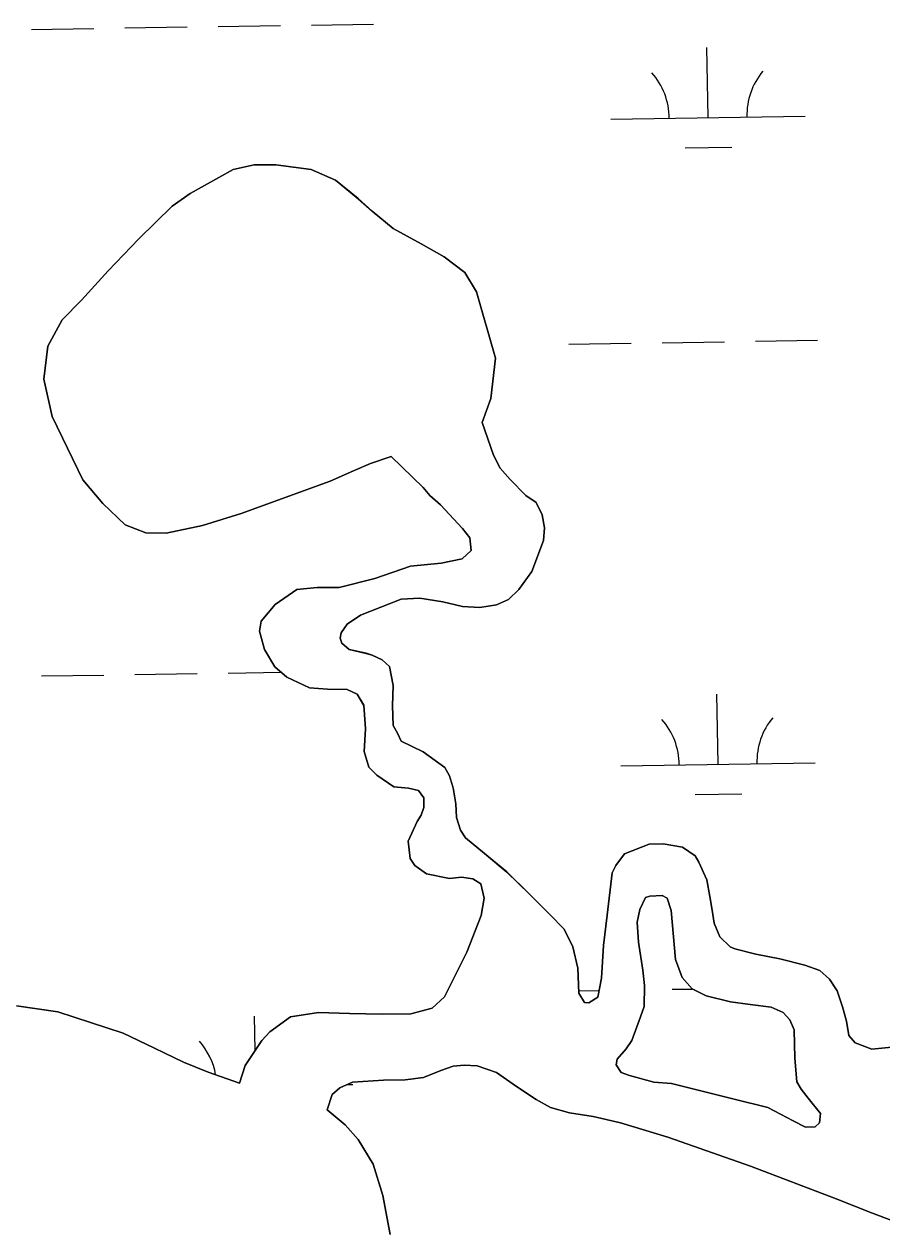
# Model space of a CAD drawing. Extents: x 3823584 to 3861785, y 301729 to 327625.
# Drawn here: x 3846442 to 3846883, y 309281 to 309901 of the extents above; entities that cross this region are included whole.
import ezdxf

# ---------------------------------------------------------------- set-up
doc = ezdxf.new("R2010")
doc.units = 0
doc.layers.add('V-TOPO-SHOR', color=7, linetype='Continuous')
doc.layers.add('V-WETL-SWMP', color=7, linetype='Continuous')

msp = doc.modelspace()

# ---------------------------------------------------------------- linework, layer by layer
at = {"layer": 'V-TOPO-SHOR'}
for points in [[(3846599.45, 309665.75), (3846553.63, 309649.2), (3846533.68, 309643.02), (3846515.1, 309639.01), (3846504.62, 309639.17), (3846493.93, 309643.29), (3846482.43, 309654.33), (3846472.11, 309666.56), (3846456.39, 309699.14), (3846452.18, 309718.3), (3846454.11, 309735.31), (3846461.58, 309748.78), (3846471.44, 309758.9), (3846485.23, 309773.96), (3846501.01, 309790.42), (3846518.16, 309807.28), (3846527.43, 309813.83), (3846549.54, 309826.16), (3846560.41, 309828.56), (3846571.48, 309828.6), (3846589.68, 309826.08), (3846602.15, 309820.58), (3846613.85, 309811.12), (3846620.98, 309804.62), (3846631.89, 309795.76), (3846646.34, 309787.89), (3846658.03, 309781.2), (3846668.73, 309773.12), (3846674.69, 309763.26), (3846684.48, 309729.08), (3846682.17, 309708.31), (3846677.66, 309696.04)], [(3846677.66, 309696.04), (3846683.45, 309679.25), (3846686.82, 309672.54), (3846691.98, 309666.62), (3846700.12, 309658.34), (3846705.46, 309654.79), (3846708.45, 309648.48), (3846709.66, 309641.76), (3846709.28, 309635.23), (3846703.2, 309619.4), (3846696.5, 309610.08), (3846691.18, 309604.92), (3846685.06, 309602.14), (3846676.36, 309600.73), (3846667.46, 309601.29), (3846657.37, 309603.64), (3846645.5, 309605.58), (3846636.01, 309605.16), (3846615.08, 309596.79), (3846608.17, 309592.22), (3846605.02, 309587.86), (3846604.63, 309585.09), (3846605.43, 309582.53), (3846609.2, 309579.17), (3846617.91, 309577.22), (3846621.07, 309576.24), (3846626.22, 309573.89), (3846629.99, 309570.54), (3846631.79, 309560.66), (3846631.43, 309550.17), (3846631.86, 309540.09), (3846634.04, 309536.14), (3846636.03, 309532), (3846647.32, 309526.49), (3846658.41, 309518.42), (3846660.8, 309514.28), (3846662.8, 309507.95), (3846664.01, 309499.85), (3846664.43, 309492.73), (3846666.42, 309486.21), (3846669, 309482.27), (3846678.91, 309474.19), (3846690.41, 309464.73), (3846701.91, 309453.3), (3846712.42, 309442.85), (3846719.76, 309435.36), (3846724.33, 309426.28), (3846726.94, 309415.21), (3846727.37, 309402.36), (3846730.35, 309397.62), (3846732.53, 309397.43), (3846737.07, 309400.41), (3846739.02, 309410.11), (3846740.15, 309426.92), (3846741.88, 309442.54), (3846744.59, 309464.3), (3846746.36, 309468.06), (3846750.89, 309474.01), (3846763.53, 309478.99), (3846770.84, 309479.21), (3846780.73, 309477.46), (3846787.27, 309473.13), (3846789.06, 309469.77), (3846793.24, 309460.69), (3846794.85, 309452.19), (3846796.05, 309445.08), (3846797.06, 309438.36), (3846799.85, 309431.44), (3846805.21, 309426.32), (3846807.58, 309425.14), (3846818.46, 309422.4), (3846830.73, 309420.07), (3846843.59, 309416.75), (3846851.31, 309414), (3846856.27, 309409.67), (3846860.24, 309403.55), (3846863.04, 309395.45), (3846865.04, 309387.94), (3846866.24, 309380.63), (3846869.61, 309376.88), (3846878.13, 309373.54), (3846890.18, 309374.77)], [(3846552.82, 309356.11), (3846555.76, 309365.22), (3846564.22, 309378.1), (3846568.36, 309382.46), (3846579.02, 309390.2), (3846593.44, 309392.42), (3846609.46, 309391.87), (3846626.27, 309391.53), (3846640.9, 309391.77), (3846651.96, 309394.77), (3846658.27, 309400.52), (3846665.74, 309415.57), (3846669.67, 309423.49), (3846677.13, 309442.3), (3846678.69, 309451.2), (3846676.89, 309458.71), (3846672.92, 309461.27), (3846666.99, 309462.04), (3846660.86, 309461.43), (3846648.99, 309463.77), (3846643.05, 309468.1), (3846640.66, 309471.65), (3846639.65, 309480.54), (3846644.17, 309490.64), (3846646.33, 309494.01), (3846647.7, 309497.97), (3846647.69, 309502.91), (3846644.91, 309506.66), (3846639.77, 309507.83), (3846632.25, 309508.6), (3846623.53, 309514.51), (3846619.37, 309518.65), (3846616.97, 309526.75), (3846617.53, 309538.41), (3846616.7, 309550.47), (3846613.32, 309556.2), (3846608.18, 309558.55), (3846598.09, 309558.72), (3846588.79, 309559.48), (3846577.11, 309564.99), (3846570.97, 309570.31), (3846565.6, 309579.19), (3846563, 309588.67), (3846563.98, 309593.82), (3846571.07, 309602.34), (3846582.32, 309610.08), (3846592.79, 309611.1), (3846604.06, 309611.14), (3846622.44, 309615.74), (3846640.81, 309622.12), (3846656.62, 309623.55), (3846667.29, 309625.76), (3846672.03, 309630.12), (3846671.22, 309636.65), (3846667.45, 309641.38), (3846656.14, 309653.6), (3846650.79, 309658.34), (3846647.21, 309662.48), (3846630.85, 309678.5)], [(3846630.85, 309678.5), (3846620.18, 309674.91), (3846611.49, 309671.13), (3846599.45, 309665.75)], [(3846786.77, 309352.99), (3846807.35, 309347.91), (3846824.56, 309343.61), (3846837.64, 309336.73), (3846843.97, 309333.39), (3846848.92, 309333.6), (3846851.28, 309335.78), (3846851.66, 309340.53), (3846845.31, 309348.42), (3846841.74, 309352.96), (3846839.55, 309356.71), (3846838.53, 309368.96), (3846838.09, 309383.59), (3846835.9, 309388.73), (3846832.52, 309392.47), (3846826.39, 309395.22), (3846815.51, 309396.58), (3846805.42, 309397.93), (3846792.95, 309401.06), (3846785.63, 309404.59), (3846780.47, 309410.51), (3846777.08, 309419.79), (3846774.83, 309444.9), (3846772.83, 309451.22), (3846770.26, 309452.6), (3846763.93, 309452.38), (3846761.76, 309451.58), (3846758.81, 309445.44), (3846757.45, 309438.91), (3846758.07, 309428.63), (3846760.29, 309414.21), (3846761.1, 309406.3), (3846760.94, 309395.62), (3846759.17, 309390.28), (3846754.66, 309378.01), (3846751.71, 309373.84), (3846747.18, 309368.49), (3846746.59, 309365.52), (3846749.18, 309361.58), (3846753.53, 309360.01), (3846766, 309356.68), (3846775.1, 309355.92), (3846786.77, 309352.99)], [(3846438.11, 309395.88), (3846459.26, 309392.78), (3846492.88, 309381.82), (3846509.1, 309374.16), (3846523.94, 309366.89), (3846536.6, 309361.79), (3846552.82, 309356.11)], [(3846919.4, 309275.04), (3846898.81, 309281.5), (3846878.03, 309289.35), (3846859.82, 309296.61), (3846815.67, 309313.49), (3846773.12, 309328.39), (3846748.78, 309335.63), (3846734.73, 309338.95), (3846722.66, 309340.89), (3846712.77, 309343.63), (3846705.44, 309347.76), (3846695.33, 309354.45), (3846685.03, 309361.54), (3846675.13, 309365.07), (3846668.41, 309365.45), (3846662.68, 309364.84), (3846656.36, 309362.64), (3846647.47, 309359.06), (3846637.98, 309357.84), (3846626.91, 309357.61), (3846610.9, 309356.58), (3846604.38, 309353.79), (3846600.44, 309350.22), (3846597.91, 309342.42)], [(3846597.91, 309342.42), (3846607.22, 309334.74), (3846613.76, 309327.05), (3846621.5, 309314.43), (3846626.49, 309298.25), (3846630.3, 309278.3)]]:
    msp.add_lwpolyline(points, dxfattribs=at)
at = {"layer": 'V-WETL-SWMP'}
for p, q in [((3846445.81, 309898.21), (3846477.81, 309898.7)), ((3846493.81, 309898.95), (3846525.8, 309899.44)), ((3846541.8, 309899.69), (3846573.8, 309900.18)), ((3846589.8, 309900.43), (3846621.79, 309900.92)), ((3846793.87, 309852.83), (3846793.32, 309888.82)), ((3846743.88, 309852.06), (3846843.87, 309853.6)), ((3846782.11, 309837.21), (3846806.11, 309837.58)), ((3846549.54, 309826.16), (3846527.43, 309813.84)), ((3846560.41, 309828.57), (3846549.54, 309826.16)), ((3846571.48, 309828.6), (3846560.41, 309828.57)), ((3846589.68, 309826.08), (3846571.48, 309828.6)), ((3846602.15, 309820.58), (3846589.68, 309826.08)), ((3846613.85, 309811.13), (3846602.15, 309820.58)), ((3846527.43, 309813.84), (3846518.16, 309807.28)), ((3846518.16, 309807.28), (3846501.01, 309790.42)), ((3846620.99, 309804.62), (3846613.85, 309811.13)), ((3846631.89, 309795.76), (3846620.99, 309804.62)), ((3846646.34, 309787.89), (3846631.89, 309795.76)), ((3846501.01, 309790.42), (3846485.24, 309773.97)), ((3846658.03, 309781.2), (3846646.34, 309787.89)), ((3846668.73, 309773.13), (3846658.03, 309781.2)), ((3846485.24, 309773.97), (3846471.44, 309758.9)), ((3846674.69, 309763.26), (3846668.73, 309773.13)), ((3846684.48, 309729.08), (3846674.69, 309763.26)), ((3846471.44, 309758.9), (3846461.58, 309748.78)), ((3846461.58, 309748.78), (3846454.11, 309735.32)), ((3846770.25, 309737.02), (3846802.24, 309737.51)), ((3846818.24, 309737.76), (3846850.24, 309738.25)), ((3846454.11, 309735.32), (3846452.18, 309718.31)), ((3846722.25, 309736.28), (3846754.25, 309736.77)), ((3846682.17, 309708.31), (3846684.48, 309729.08)), ((3846452.18, 309718.31), (3846456.39, 309699.14)), ((3846677.66, 309696.04), (3846682.17, 309708.31)), ((3846456.39, 309699.14), (3846472.11, 309666.56)), ((3846683.44, 309679.25), (3846677.66, 309696.04)), ((3846620.18, 309674.91), (3846630.85, 309678.5)), ((3846630.85, 309678.5), (3846647.21, 309662.48)), ((3846686.83, 309672.54), (3846683.44, 309679.25)), ((3846599.45, 309665.75), (3846611.5, 309671.13)), ((3846611.5, 309671.13), (3846620.18, 309674.91)), ((3846691.98, 309666.62), (3846686.83, 309672.54)), ((3846472.11, 309666.56), (3846482.43, 309654.33)), ((3846553.63, 309649.21), (3846599.45, 309665.75)), ((3846700.12, 309658.34), (3846691.98, 309666.62)), ((3846647.21, 309662.48), (3846650.79, 309658.34)), ((3846650.79, 309658.34), (3846656.14, 309653.61)), ((3846705.47, 309654.8), (3846700.12, 309658.34)), ((3846482.43, 309654.33), (3846493.93, 309643.29)), ((3846656.14, 309653.61), (3846667.45, 309641.38)), ((3846708.45, 309648.48), (3846705.47, 309654.8)), ((3846533.67, 309643.02), (3846553.63, 309649.21)), ((3846709.66, 309641.76), (3846708.45, 309648.48)), ((3846493.93, 309643.29), (3846504.62, 309639.17)), ((3846504.62, 309639.17), (3846515.1, 309639.01)), ((3846515.1, 309639.01), (3846533.67, 309643.02)), ((3846667.45, 309641.38), (3846671.22, 309636.65)), ((3846709.28, 309635.23), (3846709.66, 309641.76)), ((3846671.22, 309636.65), (3846672.03, 309630.13)), ((3846703.2, 309619.4), (3846709.28, 309635.23)), ((3846667.29, 309625.76), (3846656.62, 309623.56)), ((3846672.03, 309630.13), (3846667.29, 309625.76)), ((3846640.81, 309622.12), (3846622.44, 309615.74)), ((3846656.62, 309623.56), (3846640.81, 309622.12)), ((3846696.5, 309610.08), (3846703.2, 309619.4)), ((3846622.44, 309615.74), (3846604.06, 309611.14)), ((3846582.32, 309610.09), (3846571.07, 309602.34)), ((3846592.79, 309611.11), (3846582.32, 309610.09)), ((3846604.06, 309611.14), (3846592.79, 309611.11)), ((3846691.18, 309604.93), (3846696.5, 309610.08)), ((3846571.07, 309602.34), (3846563.98, 309593.82)), ((3846615.08, 309596.79), (3846636.01, 309605.16)), ((3846636.01, 309605.16), (3846645.5, 309605.58)), ((3846645.5, 309605.58), (3846657.37, 309603.64)), ((3846657.37, 309603.64), (3846667.46, 309601.3)), ((3846667.46, 309601.3), (3846676.36, 309600.73)), ((3846676.36, 309600.73), (3846685.06, 309602.14)), ((3846685.06, 309602.14), (3846691.18, 309604.93)), ((3846608.17, 309592.22), (3846615.08, 309596.79)), ((3846563.98, 309593.82), (3846563, 309588.67)), ((3846563, 309588.67), (3846565.6, 309579.19)), ((3846605.02, 309587.86), (3846608.17, 309592.22)), ((3846604.63, 309585.1), (3846605.02, 309587.86)), ((3846605.43, 309582.53), (3846604.63, 309585.1)), ((3846609.2, 309579.18), (3846605.43, 309582.53)), ((3846565.6, 309579.19), (3846570.97, 309570.31)), ((3846617.9, 309577.23), (3846609.2, 309579.18)), ((3846621.07, 309576.25), (3846617.9, 309577.23)), ((3846626.22, 309573.89), (3846621.07, 309576.25)), ((3846570.97, 309570.31), (3846577.11, 309564.99)), ((3846629.99, 309570.54), (3846626.22, 309573.89)), ((3846631.79, 309560.66), (3846629.99, 309570.54)), ((3846450.94, 309565.57), (3846482.94, 309566.07)), ((3846498.94, 309566.31), (3846530.93, 309566.81)), ((3846546.93, 309567.05), (3846574.24, 309567.47)), ((3846577.11, 309564.99), (3846588.8, 309559.49)), ((3846588.8, 309559.49), (3846598.09, 309558.72)), ((3846598.09, 309558.72), (3846608.18, 309558.56)), ((3846608.18, 309558.56), (3846613.32, 309556.2)), ((3846631.43, 309550.18), (3846631.79, 309560.66)), ((3846613.32, 309556.2), (3846616.7, 309550.48)), ((3846799, 309520.19), (3846798.44, 309556.19)), ((3846616.7, 309550.48), (3846617.53, 309538.42)), ((3846631.86, 309540.09), (3846631.43, 309550.18)), ((3846634.04, 309536.15), (3846631.86, 309540.09)), ((3846617.53, 309538.42), (3846616.97, 309526.75)), ((3846636.03, 309532), (3846634.04, 309536.15)), ((3846616.97, 309526.75), (3846619.37, 309518.65)), ((3846647.32, 309526.5), (3846636.03, 309532)), ((3846658.42, 309518.42), (3846647.32, 309526.5)), ((3846749.01, 309519.42), (3846848.99, 309520.96)), ((3846619.37, 309518.65), (3846623.53, 309514.51)), ((3846623.53, 309514.51), (3846632.25, 309508.6)), ((3846660.8, 309514.28), (3846658.42, 309518.42)), ((3846662.8, 309507.96), (3846660.8, 309514.28)), ((3846632.25, 309508.6), (3846639.77, 309507.83)), ((3846639.77, 309507.83), (3846644.91, 309506.66)), ((3846664.01, 309499.85), (3846662.8, 309507.96)), ((3846644.91, 309506.66), (3846647.69, 309502.91)), ((3846647.69, 309502.91), (3846647.7, 309497.97)), ((3846787.24, 309504.58), (3846811.24, 309504.95)), ((3846647.7, 309497.97), (3846646.33, 309494.01)), ((3846664.42, 309492.74), (3846664.01, 309499.85)), ((3846644.17, 309490.64), (3846639.65, 309480.55)), ((3846646.33, 309494.01), (3846644.17, 309490.64)), ((3846666.42, 309486.22), (3846664.42, 309492.74)), ((3846669, 309482.27), (3846666.42, 309486.22)), ((3846639.65, 309480.55), (3846640.66, 309471.65)), ((3846678.91, 309474.19), (3846669, 309482.27)), ((3846763.53, 309478.99), (3846750.89, 309474.01)), ((3846770.84, 309479.21), (3846763.53, 309478.99)), ((3846780.73, 309477.46), (3846770.84, 309479.21)), ((3846787.27, 309473.13), (3846780.73, 309477.46)), ((3846640.66, 309471.65), (3846643.05, 309468.1)), ((3846690.41, 309464.74), (3846678.91, 309474.19)), ((3846750.89, 309474.01), (3846746.36, 309468.07)), ((3846789.06, 309469.77), (3846787.27, 309473.13)), ((3846643.05, 309468.1), (3846648.99, 309463.77)), ((3846701.91, 309453.3), (3846690.41, 309464.74)), ((3846744.59, 309464.3), (3846741.89, 309442.55)), ((3846746.36, 309468.07), (3846744.59, 309464.3)), ((3846793.24, 309460.69), (3846789.06, 309469.77)), ((3846648.99, 309463.77), (3846660.86, 309461.43)), ((3846660.86, 309461.43), (3846666.99, 309462.04)), ((3846666.99, 309462.04), (3846672.92, 309461.27)), ((3846672.92, 309461.27), (3846676.89, 309458.71)), ((3846676.89, 309458.71), (3846678.69, 309451.2)), ((3846794.85, 309452.19), (3846793.24, 309460.69)), ((3846712.42, 309442.85), (3846701.91, 309453.3)), ((3846796.06, 309445.08), (3846794.85, 309452.19)), ((3846678.69, 309451.2), (3846677.13, 309442.3)), ((3846677.13, 309442.3), (3846669.68, 309423.49)), ((3846719.76, 309435.36), (3846712.42, 309442.85)), ((3846741.89, 309442.55), (3846740.15, 309426.92)), ((3846797.06, 309438.36), (3846796.06, 309445.08)), ((3846724.34, 309426.28), (3846719.76, 309435.36)), ((3846799.85, 309431.45), (3846797.06, 309438.36)), ((3846740.15, 309426.92), (3846739.02, 309410.11)), ((3846805.21, 309426.32), (3846799.85, 309431.45)), ((3846669.68, 309423.49), (3846665.74, 309415.57)), ((3846726.94, 309415.21), (3846724.34, 309426.28)), ((3846807.58, 309425.14), (3846805.21, 309426.32)), ((3846818.47, 309422.41), (3846807.58, 309425.14)), ((3846830.73, 309420.07), (3846818.47, 309422.41)), ((3846665.74, 309415.57), (3846658.28, 309400.52)), ((3846727.37, 309402.36), (3846726.94, 309415.21)), ((3846843.59, 309416.75), (3846830.73, 309420.07)), ((3846851.31, 309414), (3846843.59, 309416.75)), ((3846739.02, 309410.11), (3846737.07, 309400.42)), ((3846856.27, 309409.67), (3846851.31, 309414)), ((3846860.24, 309403.55), (3846856.27, 309409.67)), ((3846730.35, 309397.63), (3846727.37, 309402.36)), ((3846727.38, 309403.64), (3846737.75, 309403.8)), ((3846775.37, 309404.38), (3846785.73, 309404.54)), ((3846863.04, 309395.45), (3846860.24, 309403.55)), ((3846459.26, 309392.78), (3846438.11, 309395.88)), ((3846658.28, 309400.52), (3846651.97, 309394.77)), ((3846732.53, 309397.44), (3846730.35, 309397.63)), ((3846737.07, 309400.42), (3846732.53, 309397.44)), ((3846492.88, 309381.82), (3846459.26, 309392.78)), ((3846560.77, 309372.84), (3846560.5, 309390.64)), ((3846579.02, 309390.2), (3846568.36, 309382.46)), ((3846593.44, 309392.42), (3846579.02, 309390.2)), ((3846609.46, 309391.88), (3846593.44, 309392.42)), ((3846626.27, 309391.53), (3846609.46, 309391.88)), ((3846640.9, 309391.77), (3846626.27, 309391.53)), ((3846651.97, 309394.77), (3846640.9, 309391.77)), ((3846865.03, 309387.94), (3846863.04, 309395.45)), ((3846866.24, 309380.63), (3846865.03, 309387.94)), ((3846509.1, 309374.16), (3846492.88, 309381.82)), ((3846564.22, 309378.1), (3846555.76, 309365.22)), ((3846568.36, 309382.46), (3846564.22, 309378.1)), ((3846869.62, 309376.88), (3846866.24, 309380.63)), ((3846523.94, 309366.9), (3846509.1, 309374.16)), ((3846878.13, 309373.55), (3846869.62, 309376.88)), ((3846890.19, 309374.77), (3846878.13, 309373.55)), ((3846536.6, 309361.8), (3846523.94, 309366.9)), ((3846555.76, 309365.22), (3846552.82, 309356.12)), ((3846552.82, 309356.12), (3846536.6, 309361.8)), ((3846608.07, 309355.37), (3846611.05, 309355.41))]:
    msp.add_line(p, q, dxfattribs=at)
msp.add_lwpolyline([(3846807.35, 309347.91), (3846786.77, 309352.99), (3846775.1, 309355.92), (3846766, 309356.68), (3846753.53, 309360.01), (3846749.18, 309361.58), (3846746.59, 309365.52), (3846747.18, 309368.49), (3846751.71, 309373.84), (3846754.66, 309378.01), (3846759.17, 309390.28), (3846760.94, 309395.62), (3846761.1, 309406.3), (3846760.29, 309414.21), (3846758.07, 309428.63), (3846757.45, 309438.91), (3846758.81, 309445.44), (3846761.76, 309451.58), (3846763.93, 309452.38), (3846770.26, 309452.6), (3846772.83, 309451.22), (3846774.83, 309444.9), (3846777.08, 309419.79), (3846780.47, 309410.51), (3846785.63, 309404.59), (3846792.95, 309401.06), (3846805.42, 309397.93), (3846815.51, 309396.58), (3846826.39, 309395.22), (3846832.52, 309392.47), (3846835.9, 309388.73), (3846838.09, 309383.59), (3846838.53, 309368.96), (3846839.55, 309356.71), (3846841.74, 309352.96), (3846845.31, 309348.42), (3846851.66, 309340.53), (3846851.28, 309335.78), (3846848.91, 309333.6), (3846843.97, 309333.39), (3846837.63, 309336.73), (3846824.56, 309343.61)], close=True, dxfattribs=at)
for points in [[(3846597.91, 309342.42), (3846600.44, 309350.22), (3846604.38, 309353.79), (3846610.9, 309356.58), (3846626.91, 309357.61), (3846637.98, 309357.84), (3846647.47, 309359.06), (3846656.35, 309362.64), (3846662.68, 309364.84), (3846668.41, 309365.45), (3846675.13, 309365.07), (3846685.03, 309361.54), (3846695.33, 309354.45), (3846705.44, 309347.76), (3846712.77, 309343.63), (3846722.66, 309340.89), (3846734.73, 309338.95), (3846748.77, 309335.63), (3846773.12, 309328.39), (3846815.67, 309313.49), (3846859.82, 309296.61), (3846878.03, 309289.35), (3846898.81, 309281.5), (3846919.4, 309275.04)], [(3846630.3, 309278.3), (3846626.49, 309298.25), (3846621.5, 309314.43), (3846613.76, 309327.05), (3846607.22, 309334.74), (3846597.91, 309342.42)]]:
    msp.add_lwpolyline(points, dxfattribs=at)
for centre, start, end in [((3846738.63, 309852.45), 0.11154, 41.6552), ((3846849.1, 309854.15), 140.11153, 181.65519), ((3846743.76, 309519.82), 0.11154, 41.6552), ((3846854.23, 309521.52), 140.11153, 181.65519), ((3846505.81, 309354.27), 10.068, 41.6552)]:
    msp.add_arc(centre, 35.25, start, end, dxfattribs=at)

doc.saveas('drawing.dxf')
